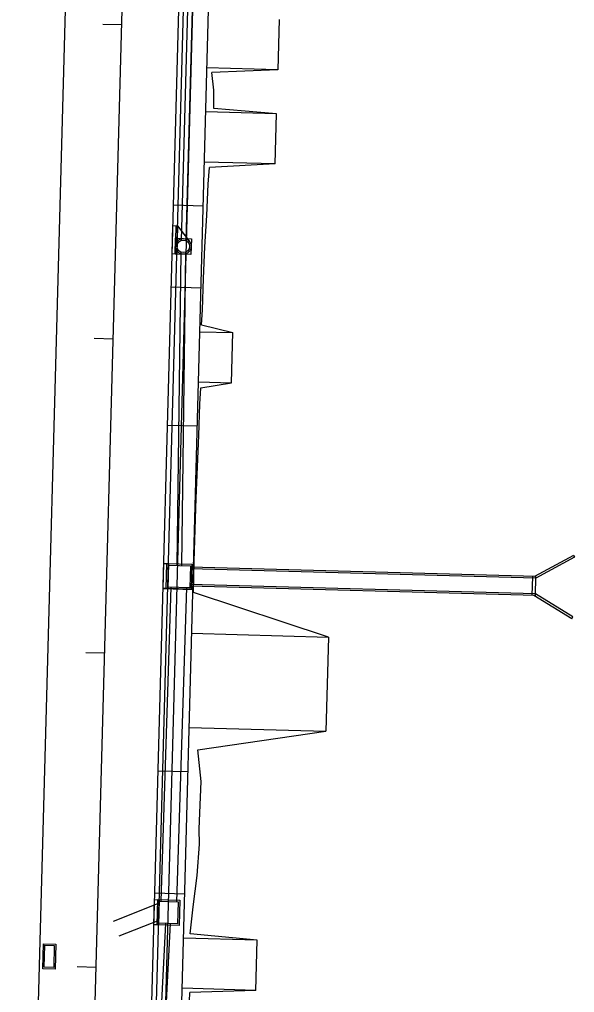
# Model space of a CAD drawing. Extents: x 979959 to 994833, y 1835619 to 1845316.
# Drawn here: x 992506.4 to 992683, y 1844345 to 1844654.6 of the extents above; entities that cross this region are included whole.
import ezdxf

# ---------------------------------------------------------------- set-up
doc = ezdxf.new("R2010")
doc.units = 0
for name, color, linetype in [('Proposed Cut', 7, 'Continuous'), ('Proposed Fill', 7, 'Continuous'), ('R_Drainage', 7, 'Continuous'), ('R_Horz Alg', 7, 'Continuous'), ('R_Horz Alg Stationing', 7, 'Continuous'), ('R_Proposed Const Limits', 7, 'Continuous'), ('R_Proposed Road', 7, 'Continuous')]:
    doc.layers.add(name, color=color, linetype=linetype)

msp = doc.modelspace()

# ---------------------------------------------------------------- linework, layer by layer
at = {"layer": 'Proposed Cut'}
for p, q in [((992588.56, 1844638.6), (992567.6, 1844637.77)), ((992588.18, 1844624.61), (992568.29, 1844626.29)), ((992564.37, 1844557.41), (992574.29, 1844554.96)), ((992564.1, 1844537.35), (992573.86, 1844538.96))]:
    msp.add_line(p, q, dxfattribs=at)
at = {"layer": 'Proposed Fill'}
msp.add_line((992587.75, 1844608.61), (992566.89, 1844607.47), dxfattribs=at)
at = {"layer": 'R_Drainage'}
for p, q in [((992564.95, 1844847.47), (992557.83, 1844584.27)), ((992566.45, 1844847.42), (992559.33, 1844584.23)), ((992556.2, 1844588.96), (992555.96, 1844579.96)), ((992556.7, 1844588.95), (992560.52, 1844583.9)), ((992561.09, 1844584.83), (992560.96, 1844579.83)), ((992557.75, 1844580.55), (992556.48, 1844480.91)), ((992559.25, 1844580.53), (992557.98, 1844480.87)), ((992682.7, 1844484.08), (992670.25, 1844477.33)), ((992683.02, 1844483.49), (992670.71, 1844476.82)), ((992682.7, 1844484.08), (992683.02, 1844483.49)), ((992670.72, 1844477.32), (992560.76, 1844480.3)), ((992670.71, 1844476.82), (992560.75, 1844479.8)), ((992669.56, 1844471.35), (992669.72, 1844477.35)), ((992670.56, 1844471.32), (992670.72, 1844477.32)), ((992554.57, 1844473.96), (992551.4, 1844374.01)), ((992670.56, 1844471.32), (992560.6, 1844474.3)), ((992670.57, 1844471.82), (992560.61, 1844474.8)), ((992559.57, 1844473.83), (992556.4, 1844373.88)), ((992682.15, 1844463.93), (992670.09, 1844471.33)), ((992682.5, 1844464.5), (992670.57, 1844471.82)), ((992682.15, 1844463.93), (992682.5, 1844464.5)), ((992550.86, 1844373.38), (992536.2, 1844367.58)), ((992550.72, 1844367.95), (992538.04, 1844362.93)), ((992552.86, 1844366.97), (992551.02, 1844331.38)), ((992554.36, 1844366.93), (992552.52, 1844331.3))]:
    msp.add_line(p, q, dxfattribs=at)
for points in [[(992556.7, 1844588.95), (992556.46, 1844579.95), (992554.96, 1844579.99), (992555.2, 1844588.99)], [(992561.09, 1844584.83), (992560.96, 1844579.83), (992555.96, 1844579.96), (992556.1, 1844584.96)], [(992553.79, 1844481.49), (992553.58, 1844473.49), (992552.08, 1844473.53), (992552.29, 1844481.53)], [(992561.29, 1844481.28), (992561.07, 1844473.29), (992553.08, 1844473.5), (992553.29, 1844481.5)], [(992560.78, 1844480.8), (992560.59, 1844473.8), (992553.59, 1844473.99), (992553.78, 1844480.99)], [(992550.89, 1844374.53), (992550.68, 1844366.53), (992549.18, 1844366.57), (992549.4, 1844374.57)], [(992557.39, 1844374.35), (992557.18, 1844366.35), (992550.18, 1844366.54), (992550.4, 1844374.54)], [(992556.88, 1844373.86), (992556.69, 1844366.87), (992550.69, 1844367.03), (992550.88, 1844374.03)], [(992513.79, 1844352.52), (992514, 1844360.52), (992518, 1844360.41), (992517.78, 1844352.41)], [(992514.3, 1844353.01), (992514.49, 1844360.01), (992517.49, 1844359.93), (992517.3, 1844352.93)]]:
    msp.add_lwpolyline(points, close=True, dxfattribs=at)
for radius in [2.5, 2]:
    msp.add_circle((992558.53, 1844582.4), radius, dxfattribs=at)
at = {"layer": 'R_Horz Alg'}
msp.add_line((992521.87, 1844023.18), (992548.4, 1845002.82), dxfattribs=at)
at = {"layer": 'R_Horz Alg Stationing'}
for points in [[(992532.93, 1844653.11), (992538.93, 1844652.95)], [(992530.22, 1844553.15), (992536.22, 1844552.99)], [(992527.52, 1844453.19), (992533.51, 1844453.03)], [(992524.81, 1844353.22), (992530.81, 1844353.06)]]:
    msp.add_lwpolyline(points, dxfattribs=at)
at = {"layer": 'R_Proposed Const Limits'}
for p, q in [((992582.06, 1844361.68), (992560.75, 1844363.64)), ((992581.63, 1844345.68), (992560.65, 1844344.98))]:
    msp.add_line(p, q, dxfattribs=at)
for points in [[(992568.27, 1844632.15), (992567.6, 1844637.77)], [(992568.29, 1844626.29), (992568.27, 1844632.15)], [(992564.37, 1844557.41), (992564.62, 1844562.22), (992564.97, 1844572.22), (992565.43, 1844582.21), (992566.03, 1844592.2), (992566.49, 1844602.19), (992566.89, 1844607.47)], [(992604.68, 1844458.1), (992561.78, 1844472.27), (992562, 1844482.27), (992562.31, 1844492.26), (992562.61, 1844502.26), (992563.05, 1844512.25), (992563.47, 1844522.24), (992563.81, 1844532.23), (992564.1, 1844537.35)], [(992560.75, 1844363.64), (992561.69, 1844372.23), (992562.93, 1844382.2), (992563.71, 1844392.19), (992563.58, 1844396.96), (992563.81, 1844402.19), (992564.26, 1844412.18), (992563.16, 1844422.21), (992603.87, 1844428.11)], [(992558.31, 1844292.3), (992558.53, 1844302.29), (992558.82, 1844312.29), (992558.96, 1844322.29), (992559.62, 1844332.27), (992560.52, 1844342.25), (992560.65, 1844344.98)]]:
    msp.add_lwpolyline(points, dxfattribs=at)
at = {"layer": 'R_Proposed Road'}
for p, q in [((992506.4, 1844116.68), (992530.4, 1845003)), ((992544.71, 1844201.65), (992562.55, 1844860.42)), ((992546.21, 1844201.6), (992564.05, 1844860.38)), ((992549.25, 1844202.96), (992567.01, 1844858.86)), ((992554.25, 1844202.83), (992572.01, 1844858.73)), ((992588.99, 1844654.6), (992588.56, 1844638.6)), ((992588.56, 1844638.6), (992566.07, 1844639.21)), ((992588.18, 1844624.61), (992565.69, 1844625.22)), ((992587.75, 1844608.61), (992588.18, 1844624.61)), ((992587.75, 1844608.61), (992565.25, 1844609.22)), ((992564.88, 1844595.23), (992555.38, 1844595.49)), ((992554.67, 1844569.5), (992564.17, 1844569.24)), ((992563.79, 1844555.24), (992574.29, 1844554.96)), ((992573.86, 1844538.96), (992574.29, 1844554.96)), ((992563.36, 1844539.25), (992573.86, 1844538.96)), ((992553.48, 1844525.51), (992562.98, 1844525.25)), ((992552.08, 1844473.53), (992561.57, 1844473.27)), ((992561.19, 1844459.28), (992604.68, 1844458.1)), ((992604.68, 1844458.1), (992603.87, 1844428.11)), ((992560.38, 1844429.29), (992603.87, 1844428.11)), ((992550.51, 1844415.55), (992560, 1844415.29)), ((992558.95, 1844376.31), (992549.45, 1844376.57)), ((992582.06, 1844361.68), (992558.57, 1844362.31)), ((992581.63, 1844345.68), (992582.06, 1844361.68)), ((992581.63, 1844345.68), (992558.13, 1844346.32))]:
    msp.add_line(p, q, dxfattribs=at)

doc.saveas('drawing.dxf')
